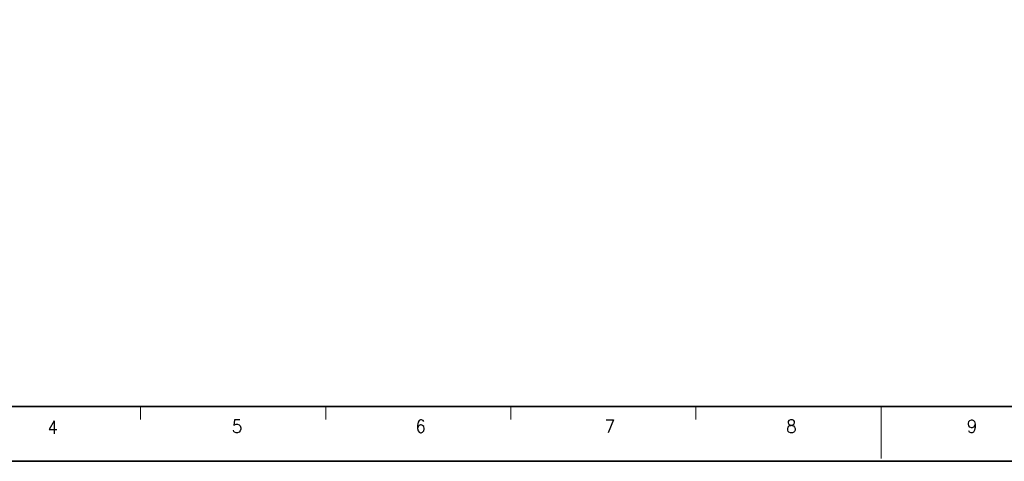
# Model space of a CAD drawing. Header units: millimetres. Extents: x 4497 to 11741, y 5958 to 12619.
# Tile 326 of 424: x 6098 to 6477, y 11768 to 11938. Entities that reach past the tile are written whole.
import ezdxf
from ezdxf.enums import TextEntityAlignment as Align

# ---------------------------------------------------------------- set-up
doc = ezdxf.new("R2010")
doc.units = ezdxf.units.MM
doc.header["$LTSCALE"] = 0.8
doc.layers.get('0').update_dxf_attribs({"linetype": 'CONTINUOUS', "lineweight": 0})
doc.styles.get("Standard").update_dxf_attribs({"font": 'romans.shx', "width": 0.8, "oblique": 5, "bigfont": 'whgtxt.shx'})

msp = doc.modelspace()

# ---------------------------------------------------------------- linework, layer by layer
at = {"color": 7, "linetype": 'Continuous', "lineweight": 35}
msp.add_line((5860.072, 11788.618), (6999.599, 11788.618), dxfattribs=at)
at = {"color": 7, "linetype": 'Continuous'}
for p, q in [((6144.954, 11783.638), (6144.954, 11788.618)), ((6216.174, 11783.638), (6216.174, 11788.618)), ((6287.395, 11783.638), (6287.395, 11788.618)), ((6358.615, 11783.638), (6358.615, 11788.618)), ((6429.835, 11768.696), (6429.835, 11788.618)), ((6450.951, 11788.618), (6664.612, 11788.618)), ((6450.951, 11788.618), (6664.612, 11788.618))]:
    msp.add_line(p, q, dxfattribs=at)
at = {"color": 7, "linetype": 'Continuous', "lineweight": 35}
msp.add_lwpolyline([(7021.345, 12607.552), (5833.345, 12607.552), (5833.345, 11767.552), (7021.345, 11767.552)], close=True, dxfattribs=at)

# ---------------------------------------------------------------- texts
at = {"color": 7, "linetype": 'Continuous', "width": 0.933333}
for s, p in [('4', (6111.096, 11780.686)), ('5', (6182.061, 11781.05)), ('6', (6252.662, 11781.05)), ('7', (6325.447, 11781.05)), ('8', (6395.32, 11781.05)), ('9', (6464.829, 11781.05))]:
    msp.add_text(s, height=4.98, dxfattribs=at).set_placement(p, align=Align.MIDDLE_CENTER)

doc.saveas('drawing.dxf')
